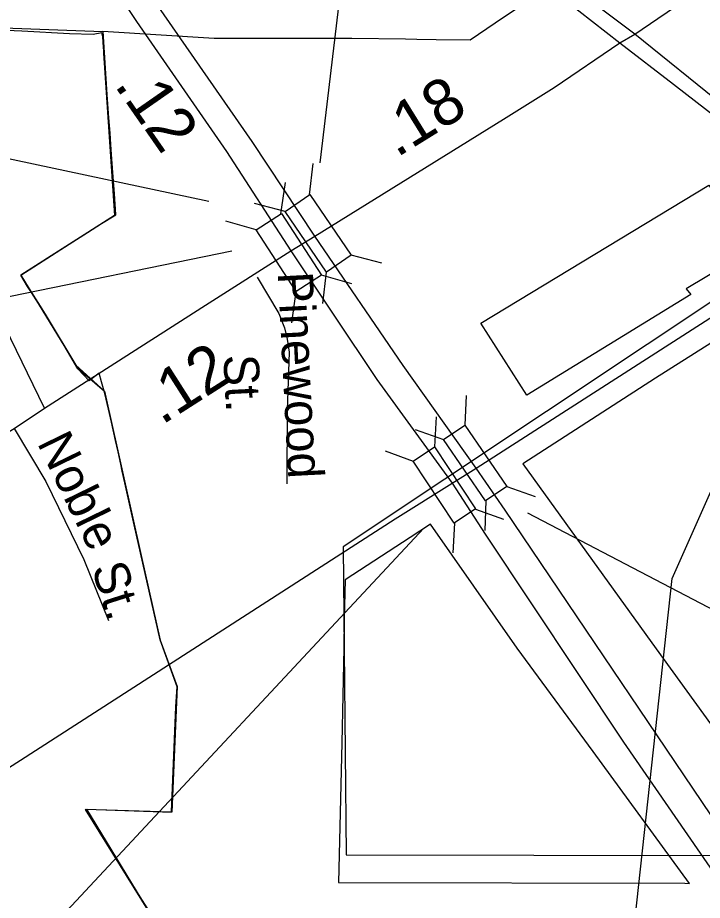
# Model space of a CAD drawing. Extents: x 2082433 to 2279600, y 546599 to 755198.
# Drawn here: x 2206761 to 2208607, y 644397 to 646776 of the extents above; entities that cross this region are included whole.
import ezdxf

# ---------------------------------------------------------------- set-up
doc = ezdxf.new("R2010")
doc.units = 0
for name, color, linetype in [('Exist Boundary Political City Limit New', 7, 'Continuous'), ('Exist Boundary Political City Limit New Hole', 7, 'Continuous'), ('Exist Boundary Political Fire Districts', 7, 'Continuous'), ('Exist Cultural Manufacturing Building Footprint', 7, 'Continuous'), ('Exist Railroad Mainline', 7, 'Continuous'), ('Exist Road Non-System Type 51', 7, 'Continuous'), ('Exist Road Non-System Type 51 Label', 7, 'Continuous'), ('Exist Road Primary US Divided Attributed', 7, 'Continuous'), ('Exist Road Primary US Mileage Hundredths English Label', 7, 'Continuous'), ('Exist Road Primary US Structure Standard Bridge CELL', 7, 'Continuous'), ('Exist Road Primary US Structure Standard Bridge Number Label', 7, 'Continuous'), ('Exist Road Primary US UnDivided 4 Lane Attributed', 7, 'Continuous'), ('Exist Utilities Electrical Transmission Line', 7, 'Continuous'), ('Map Preparation Boundary City Limit Buffer Line', 7, 'Continuous')]:
    doc.layers.add(name, color=color, linetype=linetype)

msp = doc.modelspace()

# ---------------------------------------------------------------- linework, layer by layer
at = {"layer": 'Exist Boundary Political City Limit New'}
for points in [[(2208013, 648059.1), (2208036.2, 647762.2), (2208047.5, 647576.8), (2208057.2, 647507.3), (2208057.5, 647505.6), (2207619, 647490.4), (2207618.5, 647411.1), (2207629.2, 647401.6), (2207865.5, 647223.1), (2208113.8, 647034.1), (2208274.8, 646911.5), (2208142, 646823.9), (2208071.5, 646776.2), (2207980.8, 646715.8), (2207889.2, 646716.8), (2207837.8, 646717.4), (2207807, 646717.8), (2207662, 646719.6), (2207615, 646720.2), (2207513.2, 646720.2), (2207384.5, 646719.6), (2207291.2, 646719.8), (2206991, 646738.8)], [(2204125.8, 646497.8), (2204546, 646495.8), (2204682.8, 646495.2), (2204742.8, 646494.9), (2204772.8, 646494.8), (2204877.2, 646494.2), (2204877, 646474.4), (2204876.2, 646433.6), (2205078.5, 646427.8), (2205973.8, 646403.9), (2205993.2, 646775.9), (2206991, 646738.8)], [(2206991, 646738.8), (2206992.2, 646680.7), (2207021.8, 646242.8), (2206949.5, 646196.6), (2206910.2, 646171.4), (2206878.8, 646151.4), (2206853.2, 646135.2), (2206769.8, 646081.9), (2206788, 646052.5), (2206826.5, 645991.2), (2206838, 645972.9), (2206917.5, 645839.6), (2206923.5, 645831.2), (2206995, 645769.2), (2206998, 645754.8), (2207024, 645641.1), (2207027.2, 645625.3), (2207043.5, 645551.9), (2207046.8, 645537.1), (2207061, 645472.2), (2207069.8, 645433.2), (2207094, 645326.7), (2207096.8, 645314.6), (2207122.8, 645198.2), (2207145.2, 645098.3), (2207190.8, 644973.5), (2207189.5, 644945), (2207177, 644635.5), (2206943.5, 644642.4), (2207058.5, 644458), (2207253, 644149.6)], [(2206991, 646738.8), (2207021.8, 646242.8), (2206769.8, 646081.9), (2206917.5, 645839.6), (2206995, 645769.2), (2207094, 645326.7), (2207145.2, 645098.3), (2207190.8, 644973.5), (2207177, 644635.5), (2206943.5, 644642.4), (2207992.8, 642953.4)], [(2206991, 646738.8), (2206992.2, 646680.7), (2207021.8, 646242.8), (2206949.5, 646196.6), (2206910.2, 646171.4), (2206878.8, 646151.4), (2206853.2, 646135.2), (2206769.8, 646081.9), (2206788, 646052.5), (2206826.5, 645991.2), (2206838, 645972.9), (2206917.5, 645839.6), (2206923.5, 645831.2), (2206995, 645769.2), (2206998, 645754.8), (2207024, 645641.1), (2207027.2, 645625.3), (2207043.5, 645551.9), (2207046.8, 645537.1), (2207061, 645472.2), (2207069.8, 645433.2), (2207094, 645326.7), (2207096.8, 645314.6), (2207122.8, 645198.2), (2207145.2, 645098.3), (2207190.8, 644973.5), (2207189.5, 644945), (2207177, 644635.5), (2206943.5, 644642.4), (2207058.5, 644458), (2207253, 644149.6)], [(2208840.2, 646031.8), (2208481, 645804.2), (2208123.2, 645573.4), (2208482.5, 645075.2), (2208692.8, 644785.1)], [(2208107.8, 645076.9), (2207873.8, 645410.8), (2207819.8, 645375.6), (2207644.5, 645261.1), (2207641, 645156.2), (2207640.5, 645076.8), (2207634.8, 644821.6), (2207626, 644445.2), (2208559.8, 644443.3), (2208572.2, 644442.9), (2208312.5, 644799), (2208107.8, 645076.9)]]:
    msp.add_lwpolyline(points, dxfattribs=at)
at = {"layer": 'Exist Boundary Political City Limit New Hole'}
msp.add_lwpolyline([(2209006.6, 646259.7), (2207638.8, 645350.3), (2207647.2, 644520.1), (2210178.5, 644515.9), (2210241, 644699.5), (2210278.5, 644853.8), (2210270.2, 644899.7), (2209023.3, 644870.5), (2209669.7, 645792.5), (2209006.6, 646259.7)], dxfattribs=at)
at = {"layer": 'Exist Boundary Political Fire Districts'}
msp.add_lwpolyline([(2208090, 642766.1), (2206947.7, 644643.1), (2207151.5, 644636.2), (2207176.3, 644635.6), (2207187.8, 644919), (2207191.1, 644972.5), (2207145.2, 645099.1), (2207075, 645409.4), (2207064.6, 645457.8), (2207051.9, 645514.9), (2207043, 645554.2), (2207038.9, 645572.7), (2207031.8, 645605.8), (2207024.8, 645637.1), (2207014.3, 645685.9), (2206996.7, 645759.5), (2206994.4, 645769.3), (2206986.9, 645794.8), (2206981.3, 645818.2), (2206953.8, 645797.5), (2206923.5, 645830.2), (2206873.5, 645913.8), (2206838.2, 645973.4), (2206798.8, 646035.8), (2206788, 646051.4), (2206769.5, 646082), (2206982.5, 646218.3), (2207025.8, 646244.8), (2207025, 646259.9), (2207022.3, 646301.7), (2207017.8, 646358.8), (2207013.1, 646420.3), (2207010.2, 646464.5), (2207006.5, 646506.3), (2207002.2, 646568.4), (2206999.2, 646607.2), (2206995.3, 646666.4), (2206992.8, 646696.5), (2206990.5, 646724.7), (2206988.5, 646735.2), (2206964.7, 646730.6), (2206901.3, 646732.5), (2206772.6, 646739.8), (2206709, 646742.6)], dxfattribs=at)
at = {"layer": 'Exist Cultural Manufacturing Building Footprint'}
msp.add_lwpolyline([(2208010.2, 645953), (2208624.9, 646324.9), (2208739.3, 646150.7), (2208563.7, 646045.6), (2208576.3, 646029.9), (2208134.1, 645758.4)], close=True, dxfattribs=at)
at = {"layer": 'Exist Railroad Mainline'}
msp.add_lwpolyline([(2202521.6, 642814.3), (2203096.1, 643048.3), (2204731.3, 643724.1), (2205330.6, 643974.7), (2205589.5, 644088.5), (2205711.8, 644148.5), (2205846, 644210.8), (2206028.2, 644312.7), (2206198.4, 644411), (2206769, 644775.4), (2207778.8, 645425.8), (2207932.6, 645521.6), (2207997.6, 645562.1), (2208699.8, 646012.6), (2208885.4, 646131.8), (2209037, 646233.1), (2209123.8, 646279.9), (2209434.6, 646480.9), (2210914.6, 647420.7), (2212348.8, 648316.9)], dxfattribs=at)
at = {"layer": 'Exist Road Non-System Type 51'}
for points in [[(2206833.3, 645723.9), (2206727, 645941.7), (2206567.6, 646188)], [(2207406.7, 646077.1), (2207465.4, 645978.8), (2207481, 645940.5), (2207488.2, 645909.3), (2207493, 645874.5), (2207488.2, 645718.7), (2207487, 645520.3)], [(2206751.6, 645669.4), (2206837.3, 645526.3), (2206939.2, 645316), (2207006.3, 645151.7)]]:
    msp.add_lwpolyline(points, dxfattribs=at)
at = {"layer": 'Exist Road Primary US Divided Attributed'}
for points in [[(2208424.8, 646732.1), (2208188, 646910.1), (2207843.2, 647174), (2207524.7, 647420.1), (2207402, 647512.3), (2207306.2, 647589.5), (2207225.1, 647666.8), (2207147.4, 647744), (2206997.8, 647893.5), (2206428, 648517.7)], [(2206134.2, 648170.3), (2206353.9, 647838.2), (2206720, 647300), (2206896.3, 647042.9), (2207081.1, 646766.2), (2207324, 646415.1), (2207497.5, 646148)], [(2207562.2, 646187.1), (2207393.6, 646442.6), (2207156, 646784), (2206991.7, 647023.3), (2206780.5, 647335.8), (2206428.8, 647855.2), (2206260.2, 648114.1)], [(2206260.2, 648114.1), (2206475.2, 648016.2), (2206712, 647903.8), (2206844.8, 647835.9), (2206946.5, 647774.3), (2207120.5, 647666.8), (2207246.6, 647586.6), (2207338.5, 647511.3), (2207494.9, 647389.5), (2207773.4, 647172.3), (2208050.6, 646963), (2208237.4, 646824.3), (2208384.7, 646708.2)], [(2209071.9, 646228), (2208663.6, 646539.7), (2208424.8, 646732.1)], [(2208384.7, 646708.2), (2208529.7, 646596.8), (2209035.3, 646205)], [(2207997.6, 645562.1), (2207800.2, 645838.9), (2207562.2, 646187.1)], [(2207497.5, 646148), (2207729.5, 645801.4), (2207932.6, 645521.6)], [(2209382.6, 643563.4), (2209279.2, 643677.7), (2209236.7, 643729.7), (2209180.5, 643808.9), (2209157.1, 643848), (2208727.2, 644484.5), (2208075.9, 645448.9), (2207997.6, 645562.1)], [(2207932.6, 645521.6), (2208021.4, 645383.9), (2208394.7, 644823.9), (2208653.1, 644448.8), (2209163.4, 643699), (2209220.7, 643639.3), (2209312, 643523.6)]]:
    msp.add_lwpolyline(points, dxfattribs=at)
at = {"layer": 'Exist Road Primary US Mileage Hundredths English Label'}
msp.add_line((2207276.9, 646280.7), (2206532.9, 646439.4), dxfattribs=at)
at = {"layer": 'Exist Road Primary US Structure Standard Bridge CELL'}
for p, q in [((2207547.7, 646298.6), (2207557.9, 646383.1)), ((2207471, 646247.5), (2207483.3, 646331.5)), ((2207482.3, 646254), (2207399.9, 646275.3)), ((2207404.4, 646204.6), (2207322.5, 646227.9)), ((2207743, 646114.4), (2207660.7, 646135.7)), ((2207583.6, 646005.5), (2207593.7, 646090)), ((2207662.2, 646058.6), (2207580.2, 646081.9)), ((2207499.9, 645954), (2207512.1, 646038)), ((2207970.1, 645758.3), (2207966.8, 645678.1)), ((2207889.6, 645700.5), (2207885.3, 645619.8)), ((2207832.6, 645666.1), (2207909.1, 645639.4)), ((2207751.8, 645608.7), (2207827.4, 645581.2)), ((2208080, 645512.3), (2208156.5, 645485.5)), ((2208023.6, 645474.4), (2208020.3, 645394.2)), ((2207995.4, 645451.9), (2208071.1, 645424.4)), ((2207938.9, 645414.2), (2207934.6, 645333.5))]:
    msp.add_line(p, q, dxfattribs=at)
for points in [[(2207593.7, 646090), (2207482, 646253.8), (2207548.9, 646299.5), (2207660.7, 646135.7)], [(2207512.1, 646038), (2207404.1, 646204.4), (2207472.3, 646248.3), (2207580.2, 646081.9)], [(2207966.8, 645678.1), (2208080.2, 645512.4), (2208022.5, 645473.7), (2207909.1, 645639.4)], [(2207885.3, 645619.8), (2207995.7, 645452.1), (2207937.9, 645413.6), (2207827.4, 645581.2)]]:
    msp.add_lwpolyline(points, close=True, dxfattribs=at)
at = {"layer": 'Exist Road Primary US Structure Standard Bridge Number Label'}
for p, q in [((2207576.6, 646384.9), (2207866.8, 648799.6)), ((2207338.2, 646146.6), (2205514.3, 645773.5)), ((2208136.2, 645441.9), (2209027.4, 644975.5)), ((2207856.4, 645400.4), (2206685.3, 644146.5))]:
    msp.add_line(p, q, dxfattribs=at)
at = {"layer": 'Exist Road Primary US UnDivided 4 Lane Attributed'}
for points in [[(2208424.8, 646732.1), (2208487.3, 646773.8), (2208560.2, 646824.1), (2209070.3, 647146.7), (2209304.8, 647289), (2209625, 647496), (2209680, 647530), (2210435.2, 648021.7), (2210916.9, 648325.9)], [(2208384.7, 646708.2), (2208424.8, 646732.1)], [(2207562.2, 646187.1), (2208070.7, 646502.6), (2208207.4, 646587.7), (2208384.7, 646708.2)], [(2207497.5, 646148), (2207562.2, 646187.1)], [(2205040.4, 644869.2), (2205263.5, 644936.6), (2205567.6, 645029.7), (2205846.8, 645133.8), (2205949.9, 645178.1), (2206105.7, 645261.5), (2206316.9, 645394.4), (2206531.7, 645521.5), (2206651.1, 645609), (2206751.6, 645669.4), (2206833.3, 645723.9), (2207268, 646001.5), (2207497.5, 646148)]]:
    msp.add_lwpolyline(points, dxfattribs=at)
at = {"layer": 'Exist Utilities Electrical Transmission Line'}
msp.add_lwpolyline([(2205939.6, 637678.4), (2208074.9, 641125.6), (2208526.2, 645265), (2208662, 645571.8)], dxfattribs=at)
at = {"layer": 'Map Preparation Boundary City Limit Buffer Line'}
for points in [[(2208013, 648059.1), (2208036.2, 647762.2), (2208047.5, 647576.8), (2208057.2, 647507.3), (2208057.5, 647505.6), (2207619, 647490.4), (2207618.5, 647411.1), (2207629.2, 647401.6), (2207865.5, 647223.1), (2208113.8, 647034.1), (2208274.8, 646911.5), (2208142, 646823.9), (2208071.5, 646776.2), (2207980.8, 646715.8), (2207889.2, 646716.8), (2207837.8, 646717.4), (2207807, 646717.8), (2207662, 646719.6), (2207615, 646720.2), (2207513.2, 646720.2), (2207384.5, 646719.6), (2207291.2, 646719.8), (2206991, 646738.8)], [(2204125.8, 646497.8), (2204546, 646495.8), (2204682.8, 646495.2), (2204742.8, 646494.9), (2204772.8, 646494.8), (2204877.2, 646494.2), (2204877, 646474.4), (2204876.2, 646433.6), (2205078.5, 646427.8), (2205973.8, 646403.9), (2205993.2, 646775.9), (2206991, 646738.8)], [(2206991, 646738.8), (2206992.2, 646680.7), (2207021.8, 646242.8), (2206949.5, 646196.6), (2206910.2, 646171.4), (2206878.8, 646151.4), (2206853.2, 646135.2), (2206769.8, 646081.9), (2206788, 646052.5), (2206826.5, 645991.2), (2206838, 645972.9), (2206917.5, 645839.6), (2206923.5, 645831.2), (2206995, 645769.2), (2206998, 645754.8), (2207024, 645641.1), (2207027.2, 645625.3), (2207043.5, 645551.9), (2207046.8, 645537.1), (2207061, 645472.2), (2207069.8, 645433.2), (2207094, 645326.7), (2207096.8, 645314.6), (2207122.8, 645198.2), (2207145.2, 645098.3), (2207190.8, 644973.5), (2207189.5, 644945), (2207177, 644635.5), (2206943.5, 644642.4), (2207058.5, 644458), (2207253, 644149.6)], [(2206991, 646738.8), (2207021.8, 646242.8), (2206769.8, 646081.9), (2206917.5, 645839.6), (2206995, 645769.2), (2207094, 645326.7), (2207145.2, 645098.3), (2207190.8, 644973.5), (2207177, 644635.5), (2206943.5, 644642.4), (2207992.8, 642953.4)], [(2206991, 646738.8), (2206992.2, 646680.7), (2207021.8, 646242.8), (2206949.5, 646196.6), (2206910.2, 646171.4), (2206878.8, 646151.4), (2206853.2, 646135.2), (2206769.8, 646081.9), (2206788, 646052.5), (2206826.5, 645991.2), (2206838, 645972.9), (2206917.5, 645839.6), (2206923.5, 645831.2), (2206995, 645769.2), (2206998, 645754.8), (2207024, 645641.1), (2207027.2, 645625.3), (2207043.5, 645551.9), (2207046.8, 645537.1), (2207061, 645472.2), (2207069.8, 645433.2), (2207094, 645326.7), (2207096.8, 645314.6), (2207122.8, 645198.2), (2207145.2, 645098.3), (2207190.8, 644973.5), (2207189.5, 644945), (2207177, 644635.5), (2206943.5, 644642.4), (2207058.5, 644458), (2207253, 644149.6)], [(2208840.2, 646031.8), (2208481, 645804.2), (2208123.2, 645573.4), (2208482.5, 645075.2), (2208692.8, 644785.1)], [(2208107.8, 645076.9), (2207873.8, 645410.8), (2207819.8, 645375.6), (2207644.5, 645261.1), (2207641, 645156.2), (2207640.5, 645076.8), (2207634.8, 644821.6), (2207626, 644445.2), (2208559.8, 644443.3), (2208572.2, 644442.9), (2208312.5, 644799), (2208107.8, 645076.9)]]:
    msp.add_lwpolyline(points, dxfattribs=at)

# ---------------------------------------------------------------- texts
at = {"layer": 'Exist Road Non-System Type 51 Label'}
for s, rotation, p in [('Pinewood', 272.975, (2207462.1, 646089.1)), ('St.', 272.975, (2207315.5, 645866.5)), ('Noble', 295.9582, (2206812.4, 645630.6)), ('St.', 287.6385, (2206959.7, 645293.1))]:
    msp.add_text(s, height=95, rotation=rotation, dxfattribs=at).set_placement(p)
at = {"layer": 'Exist Road Primary US Mileage Hundredths English Label'}
for s, rotation, p in [('.18', 31.8159, (2207782.9, 646397.6)), ('.12', 304.8287, (2207020, 646594.4)), ('.12', 32.5619, (2207149.6, 645677))]:
    msp.add_text(s, height=125, rotation=rotation, dxfattribs=at).set_placement(p)

doc.saveas('drawing.dxf')
